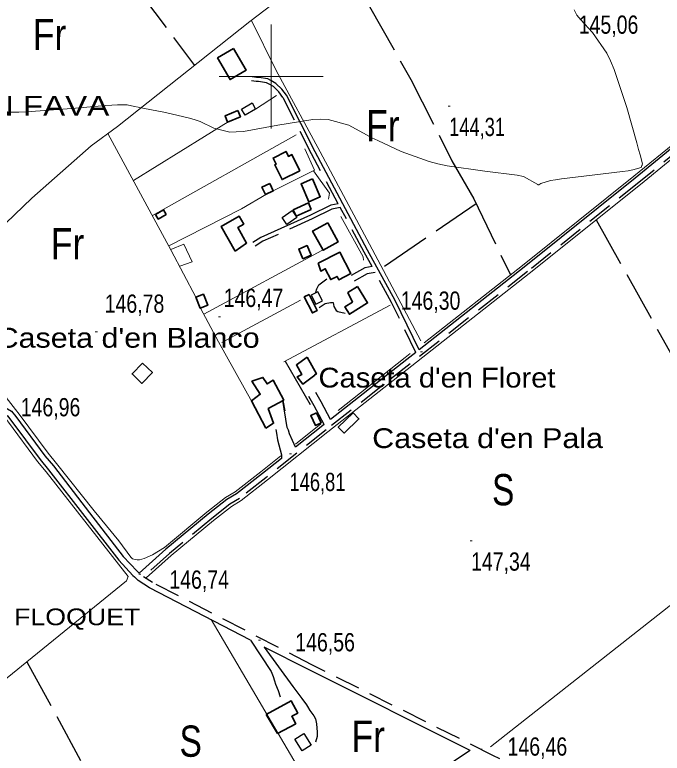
# Model space of a CAD drawing. Extents: x -807245 to 6129983, y -54972206 to 262146364.
# Drawn here: x 489376.9 to 489687.7, y 4383175.2 to 4383529.7 of the extents above; entities that cross this region are included whole.
import ezdxf
from ezdxf.enums import TextEntityAlignment as Align

# ---------------------------------------------------------------- set-up
doc = ezdxf.new("R2010")
doc.units = 0
doc.header["$LTSCALE"] = 4
doc.linetypes.add('LONG_DASHED', pattern=[7.5, 6, -1.5])
doc.linetypes.add('MEDIUM_DASHED', pattern=[4.5, 3, -1.5])
for name, color, linetype, lineweight in [('1', 7, 'Continuous', 13), ('21', 7, 'Continuous', 25), ('25', 7, 'LONG_DASHED', 25), ('27', 7, 'Continuous', 25), ('38', 7, 'Continuous', 25), ('47', 7, 'Continuous', 35), ('51', 7, 'Continuous', 13), ('7', 7, 'Continuous', 13), ('9', 7, 'Continuous', 13)]:
    doc.layers.add(name, color=color, linetype=linetype, lineweight=lineweight)
doc.layers.add('31', color=7, linetype='Continuous')
doc.layers.add('5', color=7, linetype='Continuous')

msp = doc.modelspace()

# ---------------------------------------------------------------- linework, layer by layer
at = {"layer": '1'}
for p, q in [((489500, 4383525), (489500, 4383475)), ((489475, 4383500), (489525, 4383500))]:
    msp.add_line(p, q, dxfattribs=at)
at = {"layer": '21'}
for points in [[(489485.73, 4383484.41), (489490.78, 4383487.34), (489492.48, 4383484.41), (489487.43, 4383481.48)], [(489512.3, 4383432.34), (489507.41, 4383429.07), (489505.17, 4383432.42), (489510.06, 4383435.69)], [(489519.15, 4383395.05), (489521.41, 4383390.68), (489524.67, 4383392.37), (489522.41, 4383396.74)], [(489515.63, 4383184.73), (489519.17, 4383179.13), (489514.86, 4383176.41), (489511.32, 4383182.01)]]:
    msp.add_lwpolyline(points, close=True, dxfattribs=at)
at = {"layer": '25'}
for p, q in [((489554.34, 4383409.06), (489598.34, 4383439.09)), ((489656.02, 4383431.2), (489737.71, 4383284.84)), ((489506.61, 4383363.33), (489521.24, 4383338.41)), ((489382.66, 4383219.15), (489464.34, 4383068.98))]:
    msp.add_line(p, q, dxfattribs=at)
for points in [[(489399.78, 4383580.22), (489435.15, 4383542.75), (489463.18, 4383505.35)], [(489531.01, 4383557.93), (489547.21, 4383533.67), (489566.99, 4383498.64), (489586.73, 4383459.63), (489597.25, 4383441.35), (489614.79, 4383404.77)]]:
    msp.add_lwpolyline(points, dxfattribs=at)
at = {"layer": '27'}
msp.add_spline([(491255.21, 4383970.03), (491244.34, 4383967.52), (491230.36, 4383957.66), (491230.81, 4383957.81), (491230.81, 4383957.81), (491220.15, 4383951.47), (491212.7, 4383943.01), (491205.06, 4383944.23), (491184.85, 4383957.71), (491152.82, 4383981.27), (491128.36, 4384004.58), (491128.29, 4384004.88), (491122.26, 4384021.39), (491095.75, 4384034.59), (491071.07, 4384059.32), (491064.71, 4384065.12)], degree=3, dxfattribs=at)
at = {"layer": '38', "linetype": 'MEDIUM_DASHED'}
for points in [[(489786.2, 4383536.17), (489739.94, 4383498.85), (489722.95, 4383485.06), (489715.76, 4383479.83), (489709.74, 4383476.09), (489697.71, 4383466.54), (489676.43, 4383449.15), (489623.04, 4383406.39), (489566.72, 4383362.16), (489526.38, 4383330.43), (489497.38, 4383307.36), (489484.81, 4383297.54), (489480.13, 4383294.74), (489471.44, 4383287.93), (489451.18, 4383271.1), (489438.65, 4383259.9)], [(489532.16, 4383438.96), (489519.33, 4383462.96), (489505.63, 4383490), (489503.64, 4383492.7), (489501.08, 4383495.17), (489498.94, 4383496.42), (489497.73, 4383497.04), (489493.93, 4383497.59), (489492.81, 4383497.61), (489490.51, 4383497.93)], [(489533.15, 4383437.1), (489529.16, 4383436.39), (489519.67, 4383431.67), (489496.02, 4383420.92), (489492.28, 4383418.59)], [(489548.37, 4383408.78), (489544.54, 4383415.78), (489533.15, 4383437.1)], [(489549.93, 4383405.93), (489545.97, 4383405.26), (489539.81, 4383401.8)], [(489569.41, 4383367.63), (489557.76, 4383391.63), (489549.93, 4383405.93)], [(489528.4, 4383335.39), (489523.99, 4383343.85), (489521.4, 4383348.39)], [(489760.69, 4383093.94), (489728.42, 4383110.68), (489681.6, 4383135.51), (489642.07, 4383156.75), (489606.39, 4383174.19), (489519.42, 4383217.71), (489443.02, 4383257.12), (489438.65, 4383259.9)]]:
    msp.add_lwpolyline(points, dxfattribs=at)
at = {"layer": '38'}
for points in [[(489570.96, 4383368.85), (489559.47, 4383392.52), (489546.23, 4383416.7), (489521.04, 4383463.85), (489507.28, 4383491.01), (489505.09, 4383493.97), (489502.25, 4383496.72), (489499.86, 4383498.1), (489498.32, 4383498.9), (489494.08, 4383499.51), (489492.96, 4383499.53), (489490.78, 4383499.84)], [(489720.17, 4383486.31), (489714.28, 4383482.03), (489708.22, 4383478.26), (489696.05, 4383468.6), (489674.77, 4383451.21), (489621.4, 4383408.46), (489570.96, 4383368.85)], [(489532.16, 4383438.96), (489528.53, 4383438.32), (489518.8, 4383433.49), (489495.07, 4383422.7), (489491.22, 4383420.3)], [(489548.37, 4383408.78), (489544.93, 4383408.2), (489538.31, 4383404.48)], [(489521.42, 4383396.45), (489521.96, 4383398.17), (489522.81, 4383400.04), (489526.67, 4383402.85)], [(489523.06, 4383389.16), (489525.93, 4383391.15), (489528.41, 4383391.5), (489529.76, 4383391.48), (489530.12, 4383389.68), (489531.14, 4383387.64), (489531.89, 4383387.26), (489535.48, 4383386.39)], [(489569.41, 4383367.63), (489565.08, 4383364.24), (489528.4, 4383335.39)], [(489511.7, 4383322.13), (489508.71, 4383328.55), (489508.21, 4383330.36), (489507.7, 4383331.64), (489505.52, 4383344.57), (489506.44, 4383339.53)], [(489525.35, 4383332.99), (489520.64, 4383342.02), (489518.08, 4383346.5)], [(489369.14, 4383341.55), (489369.54, 4383341.55), (489371.59, 4383341.35), (489373.41, 4383340.59), (489375.35, 4383339.46), (489377.4, 4383336.84), (489391.35, 4383318.02), (489395.39, 4383313.09)], [(489200.21, 4383242.44), (489278.97, 4383288.27), (489365.18, 4383337.42), (489367.47, 4383338.26), (489368.59, 4383338.61), (489369.38, 4383338.61), (489370.86, 4383338.46), (489372.1, 4383337.95), (489373.38, 4383337.2), (489375.06, 4383335.06), (489389.03, 4383316.21), (489393.1, 4383311.23)], [(489502.21, 4383330.58), (489502.57, 4383328.77), (489502.98, 4383325.62), (489504.92, 4383318.39), (489504.9, 4383316.73)], [(489525.35, 4383332.99), (489524.74, 4383332.51), (489511.7, 4383322.13)], [(489504.9, 4383316.73), (489495.74, 4383309.44), (489483.31, 4383299.73), (489478.63, 4383296.93), (489469.78, 4383289.99), (489449.45, 4383273.1), (489436.59, 4383261.61)], [(489395.39, 4383313.09), (489412.75, 4383290.62), (489428.93, 4383269.69), (489435.62, 4383262.53), (489436.59, 4383261.61)], [(489393.1, 4383311.23), (489410.53, 4383288.86), (489426.77, 4383267.85), (489433.61, 4383260.54), (489434.34, 4383259.85)], [(489490.03, 4383229.44), (489441.6, 4383254.66), (489436.08, 4383258.17), (489434.38, 4383259.81)], [(489490.03, 4383229.44), (489499.91, 4383214.47), (489500.94, 4383211.98), (489501.59, 4383210.02), (489502.02, 4383208.29), (489503.26, 4383205.35), (489504.35, 4383202.34)], [(489496.58, 4383226.09), (489510.41, 4383207.3), (489514.62, 4383201.47), (489516.91, 4383198.52), (489517.35, 4383197.62), (489518.46, 4383195.73), (489520.38, 4383193.16), (489521.19, 4383191.8), (489521.76, 4383189.31), (489522.09, 4383185.26), (489522.07, 4383183.23), (489521.28, 4383180.47)], [(489595.47, 4383176.48), (489518.14, 4383215.19), (489496.58, 4383226.09)], [(489595.47, 4383176.48), (489588.46, 4383171.83), (489571.17, 4383158.63), (489566.64, 4383155.96)]]:
    msp.add_lwpolyline(points, dxfattribs=at)
at = {"layer": '47'}
for points in [[(489481.86, 4383513.41), (489487.91, 4383503.04), (489480.27, 4383498.58), (489474.22, 4383508.95)], [(489484, 4383483.68), (489477.84, 4383481.12), (489479.06, 4383478.18), (489485.22, 4383480.74)], [(489513.68, 4383454.76), (489505.23, 4383450.58), (489501.71, 4383457.67), (489502.36, 4383458), (489500.89, 4383460.88), (489507.08, 4383464.05), (489508.27, 4383461.7), (489509.96, 4383462.55)], [(489519.86, 4383450.86), (489523.55, 4383442.33), (489518.01, 4383439.93), (489514.32, 4383448.46)], [(489499.28, 4383448.7), (489500.94, 4383445.14), (489497.19, 4383443.39), (489495.53, 4383446.95)], [(489519.24, 4383436.16), (489511.92, 4383432.95), (489510.54, 4383436.11), (489517.86, 4383439.32)], [(489448.2, 4383436.07), (489444.42, 4383433.85), (489445.74, 4383431.6), (489449.52, 4383433.82)], [(489482.63, 4383416.25), (489475.94, 4383428.03), (489484.67, 4383432.99), (489486.82, 4383429.18), (489483.98, 4383427.58), (489488.18, 4383420.1)], [(489527.12, 4383429.77), (489532.11, 4383420.62), (489524.87, 4383416.67), (489519.88, 4383425.82)], [(489515.15, 4383412.58), (489519.12, 4383414.26), (489517.17, 4383418.86), (489513.2, 4383417.18)], [(489522.55, 4383410.39), (489532.96, 4383415.68), (489538.17, 4383405.41), (489532.41, 4383402.5), (489531.62, 4383404.06), (489528.56, 4383402.52), (489525.92, 4383407.75), (489523.74, 4383406.65)], [(489541.48, 4383399.3), (489546.27, 4383391.37), (489537.53, 4383385.88), (489535.28, 4383389.44), (489538.96, 4383391.76), (489536.79, 4383396.35)], [(489463.85, 4383394.11), (489465.92, 4383388.82), (489469.5, 4383390.22), (489467.43, 4383395.51)], [(489518.18, 4383395.44), (489522.09, 4383387.77), (489519.73, 4383386.57), (489515.82, 4383394.24)], [(489517.31, 4383365.29), (489521.72, 4383357.29), (489520.78, 4383356.78), (489520.87, 4383356.6), (489515.14, 4383352.41), (489512.39, 4383355.81), (489514.68, 4383356.96), (489512.09, 4383361.6)], [(489438.21, 4383362.51), (489442.97, 4383357.95), (489437.94, 4383352.69), (489433.18, 4383357.25)], [(489497.34, 4383331.23), (489490.51, 4383344.36), (489494.75, 4383347.54), (489490.7, 4383353.74), (489495.97, 4383355.63), (489497.96, 4383352.46), (489500.98, 4383354.22), (489505.97, 4383344.71), (489498.57, 4383340.67), (489501.12, 4383333.59)], [(489521.66, 4383338.61), (489523.94, 4383333.85), (489521.21, 4383332.54), (489518.93, 4383337.3)], [(489539.29, 4383338.63), (489532.15, 4383331.8), (489534.98, 4383328.85), (489542.12, 4383335.68)], [(489497.5, 4383193.79), (489509.58, 4383200.33), (489512.72, 4383194.5), (489509.85, 4383192.97), (489511.76, 4383189.37), (489503.04, 4383184.74)]]:
    msp.add_lwpolyline(points, close=True, dxfattribs=at)
at = {"layer": '51'}
for p, q in [((489492.39, 4383484.36), (489502.53, 4383490.9)), ((489479.39, 4383478.32), (489433.85, 4383450.12)), ((489511.92, 4383472.03), (489442.95, 4383433.29)), ((489467.56, 4383385.98), (489526.38, 4383417.63)), ((489514.1, 4383392.64), (489476.2, 4383372.29)), ((489557.06, 4383390.2), (489506.03, 4383363.02)), ((489511.65, 4383323.6), (489523.8, 4383333.27)), ((489519.17, 4383179.13), (489518.86, 4383179.53))]:
    msp.add_line(p, q, dxfattribs=at)
for points in [[(489377.27, 4383340.19), (489357.96, 4383364.7), (489340.93, 4383385), (489334.36, 4383393.78), (489321.88, 4383405.18), (489302.06, 4383423.63), (489252.74, 4383473.56), (489367.1, 4383555.15), (489476.08, 4383638.76), (489555.1, 4383693.01), (489586.3, 4383653.04), (489586.45, 4383645.91), (489590.13, 4383639.94), (489614.23, 4383622.04)], [(489334.68, 4383393.37), (489385.09, 4383441.67), (489413.58, 4383466.78), (489426.14, 4383476.01), (489489.73, 4383526.38), (489552.78, 4383574.57), (489589.33, 4383602.37), (489616.49, 4383622.46), (489689.4, 4383680.83)], [(489439.94, 4383259.39), (489451.99, 4383270.15), (489472.23, 4383286.96), (489480.84, 4383293.71), (489485.52, 4383296.51), (489498.15, 4383306.38), (489527.16, 4383329.45), (489567.49, 4383361.18), (489623.82, 4383405.41), (489677.22, 4383448.18), (489698.49, 4383465.57), (489710.47, 4383475.07), (489716.46, 4383478.8), (489723.71, 4383484.07), (489740.73, 4383497.87), (489785.43, 4383533.93)], [(489490.48, 4383526.95), (489502.22, 4383503.2), (489523.46, 4383463.95), (489548.43, 4383417.08), (489571.87, 4383373.22)], [(489573.34, 4383372.23), (489620.67, 4383409.38), (489674.03, 4383452.13), (489695.31, 4383469.52), (489707.54, 4383479.22), (489713.62, 4383483.01), (489718.36, 4383486.45)], [(489463.85, 4383394.11), (489452.02, 4383416.52), (489421.62, 4383472.69)], [(489500.94, 4383445.14), (489520.81, 4383455.05), (489516.12, 4383465.38)], [(489520.21, 4383454.75), (489527.96, 4383444.09), (489527.55, 4383441.17)], [(489450.81, 4383418.77), (489485.71, 4383436.47), (489497.64, 4383443.61)], [(489533.46, 4383432.78), (489544.19, 4383413.52), (489544.25, 4383411.8)], [(489451.79, 4383416.97), (489457.99, 4383419.61), (489462.02, 4383411.08), (489456.04, 4383408.93)], [(489490.88, 4383343.66), (489474.63, 4383372.68), (489466.02, 4383388.86)], [(489532.09, 4383339.79), (489564.35, 4383365.17), (489566.72, 4383367.03)], [(489605.28, 4383178.31), (489744.12, 4383287.61), (489834.66, 4383359.28)], [(489391.93, 4383310.27), (489387.84, 4383315.28), (489373.86, 4383334.14), (489372.37, 4383336.04), (489371.43, 4383336.59), (489370.49, 4383336.98), (489369.3, 4383337.1), (489368.82, 4383337.1), (489367.96, 4383336.83), (489365.82, 4383336.04), (489279.72, 4383286.96), (489206.7, 4383244.48)], [(489396.9, 4383314.33), (489392.89, 4383319.22), (489378.95, 4383338.03), (489377.27, 4383340.19)], [(489504.67, 4383318.04), (489495.01, 4383310.36), (489482.64, 4383300.7), (489477.96, 4383297.9), (489469.04, 4383290.91), (489448.68, 4383273.99), (489443.01, 4383270.41)], [(489396.9, 4383314.33), (489414.97, 4383291.58), (489426.88, 4383277.12), (489432.57, 4383269.4), (489433.16, 4383268.64), (489433.46, 4383268.49), (489434.73, 4383268.18), (489435.63, 4383268.09), (489436.76, 4383268.08), (489439.01, 4383268.65), (489443.01, 4383270.41)], [(489259.17, 4383275.01), (489317.44, 4383166.66), (489362.8, 4383203.05), (489430.49, 4383257.95), (489431.34, 4383260.11), (489391.93, 4383310.27)], [(489538.19, 4383125.26), (489471.15, 4383239.43), (489471.15, 4383239.43)]]:
    msp.add_lwpolyline(points, dxfattribs=at)
at = {"layer": '7'}
for p, q in [((489584.88, 4383485.83), (489585.88, 4383485.83)), ((489474.64, 4383384.75), (489475.64, 4383384.75)), ((489415.52, 4383377.47), (489416.52, 4383377.47)), ((489571.68, 4383367.89), (489572.68, 4383367.89)), ((489508.78, 4383318.94), (489509.78, 4383318.94)), ((489595.41, 4383277.22), (489596.41, 4383277.22)), ((489436.4, 4383261.1), (489437.4, 4383261.1)), ((489493.88, 4383229.54), (489494.88, 4383229.54)), ((489600.27, 4383177.24), (489601.27, 4383177.24))]:
    msp.add_line(p, q, dxfattribs=at)
at = {"layer": '9'}
for points in [[(489628.4, 4383447.98), (489629.49, 4383448.65), (489634.04, 4383450.08), (489636.45, 4383450.51), (489639.37, 4383450.96), (489654.04, 4383452.69), (489668.55, 4383454.37), (489671.36, 4383454.78), (489673.65, 4383455.17), (489677.56, 4383456.39), (489677.96, 4383457.31), (489678.04, 4383457.5), (489678.11, 4383457.68), (489678.22, 4383458.09), (489677.07, 4383462.4), (489676.35, 4383465.02), (489675.45, 4383468.26), (489670.72, 4383485.15), (489664.61, 4383503.4), (489662.85, 4383507.51), (489661.05, 4383511.2), (489654.27, 4383521.09), (489648.67, 4383527.16), (489647.61, 4383528.43), (489646.75, 4383529.54), (489645.44, 4383532.07)], [(489367.91, 4383482.87), (489378.86, 4383482.94), (489382.64, 4383483.11), (489386.76, 4383483.35), (489404.33, 4383484.73), (489420.39, 4383486.1), (489423.55, 4383486.33), (489426.15, 4383486.48), (489430.88, 4383486.49), (489434.35, 4383485.66), (489436.15, 4383485.28), (489438.32, 4383484.84), (489449.19, 4383482.73), (489460.81, 4383480.05), (489463.45, 4383479.24), (489465.84, 4383478.41), (489472.39, 4383475.2), (489480.08, 4383473.36), (489483.2, 4383473.4), (489486.74, 4383473.68), (489503.08, 4383476.66), (489519.94, 4383479.42), (489523.81, 4383479.57), (489527.34, 4383479.44), (489537.2, 4383476.72), (489545.68, 4383472.04), (489548.34, 4383470.67), (489551.12, 4383469.28), (489562.31, 4383463.97), (489575.79, 4383459.17), (489580.03, 4383458.09), (489584.5, 4383457.12), (489602.45, 4383454.52), (489618.09, 4383452.61), (489621.09, 4383452.07), (489627.98, 4383448.17), (489628.17, 4383448.02), (489628.4, 4383447.98)]]:
    msp.add_lwpolyline(points, dxfattribs=at)

# ---------------------------------------------------------------- texts
at = {"layer": '31'}
for s, width, p in [('Fr', 0.85, (489393.61, 4383512.7)), ('Fr', 0.85, (489553.59, 4383468.92)), ('Fr', 0.85, (489402.24, 4383412.27)), ('S', 0.8, (489611.34, 4383294.21)), ('S', 0.8, (489461.33, 4383173.52)), ('Fr', 0.85, (489546.55, 4383175.85))]:
    msp.add_text(s, height=15, dxfattribs=dict(at, width=width)).set_placement(p, align=Align.CENTER)
at = {"layer": '5'}
for s, height, width, p in [("TANCA D'EN FAVA", 9.5, 1.25, (489422.26, 4383481.24)), ("Caseta d'en Blanco", 9.5, 1.15, (489494.41, 4383369.86)), ("Caseta d'en Floret", 9.5, 1.1, (489636.44, 4383350.74)), ("Caseta d'en Pala", 9.5, 1.15, (489659.28, 4383321.69)), ("FIGUERAL D'EN FLOQUET", 8, 1.2, (489437.15, 4383236.67))]:
    msp.add_text(s, height=height, dxfattribs=dict(at, width=width)).set_placement(p, align=Align.RIGHT)
at = {"layer": '7'}
for s, width, p in [('145,06', 0.8, (489647.6, 4383520.56)), ('144,31', 0.75, (489585.38, 4383471.46)), ('146,47', 0.8, (489477.15, 4383389.41)), ('146,78', 0.8, (489420.03, 4383386.64)), ('146,30', 0.8, (489562.16, 4383388.09)), ('146,96', 0.8, (489379.73, 4383336.93)), ('146,81', 0.75, (489508.78, 4383301.06)), ('147,34', 0.8, (489595.91, 4383262.85)), ('146,74', 0.8, (489451.06, 4383254.19)), ('146,56', 0.8, (489511.53, 4383224.12)), ('146,46', 0.8, (489613.45, 4383174.06))]:
    msp.add_text(s, height=8.75, dxfattribs=dict(at, width=width)).set_placement(p)

doc.saveas('drawing.dxf')
